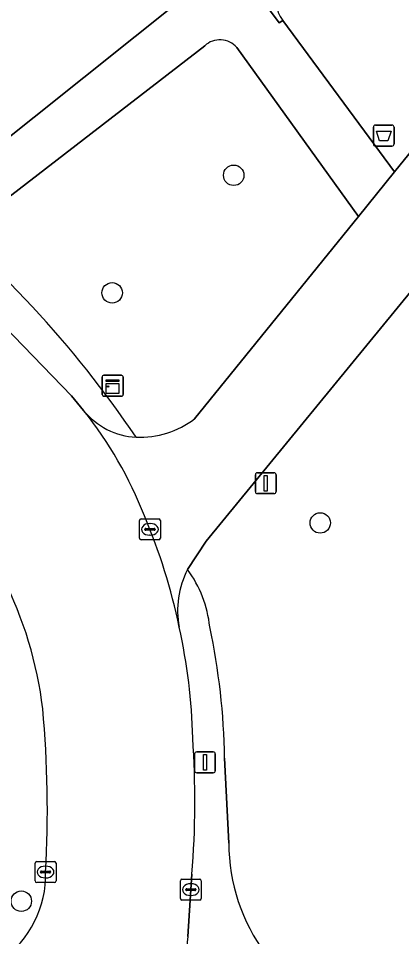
# Model space of a CAD drawing. Extents: x 159039 to 160102, y 381214 to 382524.
# Drawn here: x 159657.1 to 159675.44, y 382104.5 to 382148.42 of the extents above; entities that cross this region are included whole.
import ezdxf

# ---------------------------------------------------------------- set-up
doc = ezdxf.new("R2010")
doc.units = 0
for name, color, linetype in [('IMGEO_Afvalbak', 7, 'Continuous'), ('IMGEO_Boom', 7, 'Continuous'), ('IMGEO_Fietspad_open', 7, 'Continuous'), ('IMGEO_Groenvoorziening', 7, 'Continuous'), ('IMGEO_Kast', 7, 'Continuous'), ('IMGEO_Kolk', 7, 'Continuous'), ('IMGEO_Lichtmast', 7, 'Continuous'), ('IMGEO_Rijbaan_lokaal_open', 7, 'Continuous'), ('IMGEO_Verkeersbordpaal', 7, 'Continuous'), ('IMGEO_Voetpad_gesloten', 7, 'Continuous'), ('IMGEO_Voetpad_open', 7, 'Continuous')]:
    doc.layers.add(name, color=color, linetype=linetype)

msp = doc.modelspace()

# ---------------------------------------------------------------- linework, layer by layer
at = {"layer": 'IMGEO_Afvalbak'}
for p, q in [((159674.09, 382142.416), (159674.09, 382143.216)), ((159674.09, 382143.216), (159674.09, 382142.416)), ((159674.19, 382143.316), (159674.98, 382143.316)), ((159674.98, 382143.316), (159674.19, 382143.316)), ((159675.08, 382143.216), (159675.08, 382142.416)), ((159675.08, 382142.416), (159675.08, 382143.216)), ((159674.98, 382142.316), (159674.19, 382142.316)), ((159674.19, 382142.316), (159674.98, 382142.316))]:
    msp.add_line(p, q, dxfattribs=at)
msp.add_lwpolyline([(159674.233, 382143.03), (159674.937, 382143.03), (159674.788, 382142.56), (159674.382, 382142.56), (159674.233, 382143.03)], dxfattribs=at)
for centre, start, end in [((159674.19, 382143.216), 90, 180), ((159674.19, 382143.216), 90, 180), ((159674.98, 382143.216), 0, 90), ((159674.98, 382143.216), 360, 90), ((159674.19, 382142.416), 180, 270), ((159674.19, 382142.416), 180, 270), ((159674.98, 382142.416), 270, 0), ((159674.98, 382142.416), 270, 0)]:
    msp.add_arc(centre, 0.1, start, end, dxfattribs=at)
at = {"layer": 'IMGEO_Boom'}
for centre in [(159667.407, 382140.916), (159661.59, 382135.293), (159671.547, 382124.289), (159657.243, 382106.194)]:
    msp.add_circle(centre, 0.489, dxfattribs=at)
at = {"layer": 'IMGEO_Fietspad_open'}
for points in [[(159692.43, 382162.441), (159691.568, 382161.374), (159690.431, 382159.973), (159675.101, 382141.079), (159673.371, 382138.943), (159665.537, 382129.272)], [(159665.2, 382122.06), (159666.083, 382123.415), (159676.026, 382135.53), (159677.724, 382137.491), (159692.545, 382155.926)]]:
    msp.add_lwpolyline(points, dxfattribs=at)
for centre, radius, start, end in [((159662.903, 382131.814), 3.429, 218.6949, 267.1553), ((159644.902, 382117.469), 19.589, 21.432, 38.5241), ((159662.932, 382132.652), 4.267, 267.3308, 307.6284), ((159636.428, 382113.347), 28.993, 11.8448, 22.8964), ((159668.915, 382120.116), 4.193, 152.3849, 191.2562)]:
    msp.add_arc(centre, radius, start, end, dxfattribs=at)
at = {"layer": 'IMGEO_Groenvoorziening'}
for points in [[(159642.508, 382181.681), (159639.441, 382179.455), (159625.946, 382185.541), (159617.105, 382179.697), (159642.367, 382153.526), (159642.173, 382150.843), (159652.938, 382139.768), (159665.147, 382149.537)], [(159669.75, 382148.324), (159675.101, 382141.079), (159690.431, 382159.973)], [(159666.02, 382147.117), (159654.396, 382138.152), (159654.57, 382137.959), (159657.775, 382134.622)], [(159673.371, 382138.943), (159667.558, 382147.025)], [(159665.537, 382129.272), (159673.371, 382138.943)], [(159676.026, 382135.53), (159666.083, 382123.415), (159665.2, 382122.06)], [(159666.97, 382113.042), (159667.173, 382108.974)]]:
    msp.add_lwpolyline(points, dxfattribs=at)
for centre, radius, start, end in [((159670.802, 382149.161), 1.344, 144.7751, 218.494), ((159666.743, 382146.31), 1.084, 41.2706, 131.8829), ((159621.261, 382100.489), 49.984, 33.9307, 43.0699), ((159662.932, 382132.652), 4.267, 267.3308, 307.6284), ((159660.621, 382118.709), 5.674, 6.0875, 36.1941), ((159634.039, 382112.502), 32.936, 0.9386, 11.9303), ((159676.097, 382108.988), 8.924, 180.091, 216.5387)]:
    msp.add_arc(centre, radius, start, end, dxfattribs=at)
at = {"layer": 'IMGEO_Kast'}
for p, q in [((159661.114, 382130.425), (159661.114, 382131.266)), ((159661.114, 382131.266), (159661.114, 382130.425)), ((159661.189, 382131.35), (159662.03, 382131.35)), ((159662.03, 382131.35), (159661.189, 382131.35)), ((159662.114, 382131.275), (159662.114, 382130.434)), ((159662.114, 382130.434), (159662.114, 382131.275)), ((159662.039, 382130.35), (159661.198, 382130.35)), ((159661.198, 382130.35), (159662.039, 382130.35))]:
    msp.add_line(p, q, dxfattribs=at)
for points in [[(159661.309, 382131.14), (159661.909, 382131.14), (159661.909, 382131.055), (159661.309, 382131.055), (159661.309, 382131.14)], [(159661.309, 382130.965), (159661.909, 382130.965), (159661.909, 382130.476), (159661.309, 382130.476), (159661.309, 382130.965)]]:
    msp.add_lwpolyline(points, dxfattribs=at)
msp.add_circle((159661.393, 382130.814), 0.0377, dxfattribs=at)
for centre, start, end in [((159661.192, 382131.272), 92.4484, 184.2845), ((159661.192, 382131.272), 92.4484, 184.2845), ((159662.036, 382131.272), 2.4484, 94.2845), ((159662.036, 382131.272), 2.4484, 94.2845), ((159661.192, 382130.428), 182.4484, 274.2845), ((159661.192, 382130.428), 182.4484, 274.2845), ((159662.036, 382130.428), 272.4484, 4.2845), ((159662.036, 382130.428), 272.4484, 4.2845)]:
    msp.add_arc(centre, 0.0779, start, end, dxfattribs=at)
at = {"layer": 'IMGEO_Kolk'}
for p, q in [((159662.974, 382124.482), (159663.826, 382124.482)), ((159662.899, 382123.556), (159662.899, 382124.408)), ((159663.201, 382124.025), (159663.599, 382124.025)), ((159663.387, 382124.262), (159663.412, 382124.262)), ((159663.9, 382124.408), (159663.9, 382123.556)), ((159663.158, 382123.976), (159663.158, 382123.988)), ((159663.596, 382123.939), (159663.198, 382123.939)), ((159663.41, 382123.702), (159663.385, 382123.702)), ((159663.642, 382123.988), (159663.642, 382123.976)), ((159663.826, 382123.482), (159662.974, 382123.482)), ((159657.904, 382107.164), (159657.904, 382108.016)), ((159657.979, 382108.09), (159658.831, 382108.09)), ((159658.392, 382107.87), (159658.417, 382107.87)), ((159658.905, 382108.016), (159658.905, 382107.164)), ((159658.163, 382107.584), (159658.163, 382107.596)), ((159658.601, 382107.547), (159658.203, 382107.547)), ((159658.206, 382107.633), (159658.604, 382107.633)), ((159658.647, 382107.596), (159658.647, 382107.584)), ((159658.831, 382107.09), (159657.979, 382107.09)), ((159658.415, 382107.31), (159658.39, 382107.31)), ((159664.856, 382106.322), (159664.856, 382107.174)), ((159664.931, 382107.248), (159665.783, 382107.248)), ((159665.344, 382107.028), (159665.369, 382107.028)), ((159665.857, 382107.174), (159665.857, 382106.322)), ((159665.115, 382106.742), (159665.115, 382106.754)), ((159665.553, 382106.705), (159665.155, 382106.705)), ((159665.158, 382106.791), (159665.556, 382106.791)), ((159665.367, 382106.468), (159665.342, 382106.468)), ((159665.599, 382106.754), (159665.599, 382106.742)), ((159665.783, 382106.248), (159664.931, 382106.248))]:
    msp.add_line(p, q, dxfattribs=at)
for points in [[(159662.974, 382124.482), (159663.826, 382124.482)], [(159662.899, 382123.556), (159662.899, 382124.408)], [(159663.9, 382124.408), (159663.9, 382123.556)], [(159663.826, 382123.482), (159662.974, 382123.482)], [(159657.904, 382107.164), (159657.904, 382108.016)], [(159657.979, 382108.09), (159658.831, 382108.09)], [(159658.905, 382108.016), (159658.905, 382107.164)], [(159658.831, 382107.09), (159657.979, 382107.09)], [(159664.856, 382106.322), (159664.856, 382107.174)], [(159664.931, 382107.248), (159665.783, 382107.248)], [(159665.857, 382107.174), (159665.857, 382106.322)], [(159665.783, 382106.248), (159664.931, 382106.248)]]:
    msp.add_lwpolyline(points, dxfattribs=at)
for centre, radius, start, end in [((159662.976, 382124.406), 0.0765, 91.552, 178.448), ((159662.976, 382124.406), 0.0765, 91.552, 178.448), ((159663.824, 382124.406), 0.0765, 1.552, 88.448), ((159663.824, 382124.406), 0.0765, 1.552, 88.448), ((159663.198, 382123.985), 0.0403, 85.8775, 175.7526), ((159663.603, 382123.987), 0.0386, 1.7309, 96.639), ((159663.195, 382123.975), 0.0366, 178.938, 274.7102), ((159663.599, 382123.982), 0.043, 264.8664, 352.4533), ((159662.976, 382123.558), 0.0765, 181.552, 268.448), ((159662.976, 382123.558), 0.0765, 181.552, 268.448), ((159663.824, 382123.558), 0.0765, 271.552, 358.448), ((159663.824, 382123.558), 0.0765, 271.552, 358.448), ((159657.981, 382108.014), 0.0765, 91.552, 178.448), ((159657.981, 382108.014), 0.0765, 91.552, 178.448), ((159658.829, 382108.014), 0.0765, 1.552, 88.448), ((159658.829, 382108.014), 0.0765, 1.552, 88.448), ((159658.203, 382107.593), 0.0403, 85.8775, 175.7526), ((159658.2, 382107.583), 0.0366, 178.938, 274.7102), ((159658.604, 382107.59), 0.043, 264.8664, 352.4533), ((159658.608, 382107.595), 0.0386, 1.7309, 96.639), ((159657.981, 382107.166), 0.0765, 181.552, 268.448), ((159657.981, 382107.166), 0.0765, 181.552, 268.448), ((159658.829, 382107.166), 0.0765, 271.552, 358.448), ((159658.829, 382107.166), 0.0765, 271.552, 358.448), ((159664.933, 382107.172), 0.0765, 91.552, 178.448), ((159664.933, 382107.172), 0.0765, 91.552, 178.448), ((159665.781, 382107.172), 0.0765, 1.552, 88.448), ((159665.781, 382107.172), 0.0765, 1.552, 88.448), ((159665.155, 382106.751), 0.0403, 85.8775, 175.7526), ((159665.152, 382106.741), 0.0366, 178.938, 274.7102), ((159665.556, 382106.748), 0.043, 264.8664, 352.4533), ((159665.56, 382106.753), 0.0386, 1.7309, 96.639), ((159664.933, 382106.324), 0.0765, 181.552, 268.448), ((159664.933, 382106.324), 0.0765, 181.552, 268.448), ((159665.781, 382106.324), 0.0765, 271.552, 358.448), ((159665.781, 382106.324), 0.0765, 271.552, 358.448)]:
    msp.add_arc(centre, radius, start, end, dxfattribs=at)
for centre, major_axis, ratio, start_param, end_param in [((159663.386, 382123.982), (-0.387, 0.002), 0.722429, 4.712389, 7.853982), ((159663.411, 382123.982), (-0.39, 0.002), 0.717154, 1.570796, 4.712389), ((159658.391, 382107.59), (-0.387, 0.002), 0.722429, 4.712389, 7.853982), ((159658.416, 382107.59), (-0.39, 0.002), 0.717154, 1.570796, 4.712389), ((159665.343, 382106.748), (-0.387, 0.002), 0.722429, 4.712389, 7.853982), ((159665.368, 382106.748), (-0.39, 0.002), 0.717154, 1.570796, 4.712389)]:
    msp.add_ellipse(centre, major_axis=major_axis, ratio=ratio, start_param=start_param, end_param=end_param, dxfattribs=at)
at = {"layer": 'IMGEO_Lichtmast'}
for p, q in [((159665.535, 382112.436), (159665.535, 382113.236)), ((159665.535, 382113.236), (159665.535, 382112.436)), ((159665.635, 382113.336), (159666.425, 382113.336)), ((159666.425, 382113.336), (159665.635, 382113.336)), ((159666.525, 382113.236), (159666.525, 382112.436)), ((159666.525, 382112.436), (159666.525, 382113.236)), ((159666.425, 382112.336), (159665.635, 382112.336)), ((159665.635, 382112.336), (159666.425, 382112.336))]:
    msp.add_line(p, q, dxfattribs=at)
msp.add_lwpolyline([(159665.955, 382113.211), (159666.105, 382113.211), (159666.105, 382112.461), (159665.955, 382112.461), (159665.955, 382113.211)], dxfattribs=at)
for centre, start, end in [((159665.635, 382113.236), 90, 180), ((159665.635, 382113.236), 90, 180), ((159666.425, 382113.236), 0, 90), ((159666.425, 382113.236), 360, 90), ((159665.635, 382112.436), 180, 270), ((159665.635, 382112.436), 180, 270), ((159666.425, 382112.436), 270, 0), ((159666.425, 382112.436), 270, 0)]:
    msp.add_arc(centre, 0.1, start, end, dxfattribs=at)
at = {"layer": 'IMGEO_Rijbaan_lokaal_open'}
for points in [[(159660.227, 382129.67), (159659.639, 382130.374), (159651.358, 382138.936), (159640.843, 382149.906), (159635.868, 382155.051)], [(159665.205, 382104.506), (159665.407, 382107.488)]]:
    msp.add_lwpolyline(points, dxfattribs=at)
for centre, radius, start, end in [((159644.902, 382117.469), 19.589, 21.432, 38.5241), ((159636.428, 382113.347), 28.993, 11.8448, 22.8964), ((159639.674, 382113.172), 18.73, 6.829, 26.9897), ((159637.532, 382113.295), 27.924, 1.4398, 12.4136), ((159605.476, 382110.587), 53.014, 356.7588, 5.2074), ((159621.719, 382111.011), 43.83, 355.3895, 3.9063), ((159653.441, 382107.444), 4.966, 305.1318, 1.6836), ((159671.29, 382103.882), 6.116, 174.1478, 193.8518)]:
    msp.add_arc(centre, radius, start, end, dxfattribs=at)
at = {"layer": 'IMGEO_Verkeersbordpaal'}
for p, q in [((159668.544, 382126.69), (159669.334, 382126.69)), ((159669.334, 382126.69), (159668.544, 382126.69)), ((159668.444, 382125.79), (159668.444, 382126.59)), ((159668.444, 382126.59), (159668.444, 382125.79)), ((159669.434, 382126.59), (159669.434, 382125.79)), ((159669.434, 382125.79), (159669.434, 382126.59)), ((159669.334, 382125.69), (159668.544, 382125.69)), ((159668.544, 382125.69), (159669.334, 382125.69))]:
    msp.add_line(p, q, dxfattribs=at)
msp.add_lwpolyline([(159668.864, 382126.565), (159669.014, 382126.565), (159669.014, 382125.815), (159668.864, 382125.815), (159668.864, 382126.565)], dxfattribs=at)
for centre, start, end in [((159668.544, 382126.59), 90, 180), ((159668.544, 382126.59), 90, 180), ((159669.334, 382126.59), 0, 90), ((159669.334, 382126.59), 360, 90), ((159668.544, 382125.79), 180, 270), ((159668.544, 382125.79), 180, 270), ((159669.334, 382125.79), 270, 0), ((159669.334, 382125.79), 270, 0)]:
    msp.add_arc(centre, 0.1, start, end, dxfattribs=at)
at = {"layer": 'IMGEO_Voetpad_gesloten'}
for points in [[(159667.558, 382147.025), (159673.371, 382138.943), (159675.101, 382141.079), (159669.75, 382148.324), (159669.589, 382148.205), (159666.424, 382152.462), (159666.585, 382152.581), (159664.112, 382156.041), (159659.119, 382163.026), (159657.481, 382165.317), (159647.519, 382179.25), (159645.884, 382181.538), (159644.797, 382183.058), (159637.645, 382193.062), (159636.213, 382195.261), (159627.594, 382209.397), (159624.404, 382214.556)], [(159666.585, 382152.581), (159666.424, 382152.462), (159669.589, 382148.205), (159669.75, 382148.324)], [(159665.147, 382149.537), (159652.938, 382139.768), (159654.396, 382138.152), (159666.02, 382147.117)]]:
    msp.add_lwpolyline(points, dxfattribs=at)
for centre, radius, start, end in [((159670.802, 382149.161), 1.344, 144.7751, 218.494), ((159666.743, 382146.31), 1.084, 41.2706, 131.8829)]:
    msp.add_arc(centre, radius, start, end, dxfattribs=at)
at = {"layer": 'IMGEO_Voetpad_open'}
for points in [[(159657.775, 382134.622), (159654.57, 382137.959), (159654.396, 382138.152), (159652.938, 382139.768), (159642.173, 382150.843), (159642.367, 382153.526), (159617.105, 382179.697), (159615.415, 382181.447), (159599.113, 382198.62), (159596.343, 382198.603), (159578.678, 382216.857)], [(159640.843, 382149.906), (159651.358, 382138.936), (159659.639, 382130.374), (159660.227, 382129.67)], [(159667.173, 382108.974), (159666.97, 382113.042)], [(159665.407, 382107.488), (159665.205, 382104.506)]]:
    msp.add_lwpolyline(points, dxfattribs=at)
for centre, radius, start, end in [((159621.261, 382100.489), 49.984, 33.9307, 43.0699), ((159662.903, 382131.814), 3.429, 218.6949, 267.1553), ((159668.915, 382120.116), 4.193, 152.3849, 191.2562), ((159660.621, 382118.709), 5.674, 6.0875, 36.1941), ((159639.674, 382113.172), 18.73, 6.829, 26.9897), ((159637.532, 382113.295), 27.924, 1.4398, 12.4136), ((159634.039, 382112.502), 32.936, 0.9386, 11.9303), ((159605.476, 382110.587), 53.014, 356.7588, 5.2074), ((159621.719, 382111.011), 43.83, 355.3895, 3.9063), ((159676.097, 382108.988), 8.924, 180.091, 216.5387), ((159653.441, 382107.444), 4.966, 305.1318, 1.6836), ((159671.29, 382103.882), 6.116, 174.1478, 193.8518)]:
    msp.add_arc(centre, radius, start, end, dxfattribs=at)

doc.saveas('drawing.dxf')
